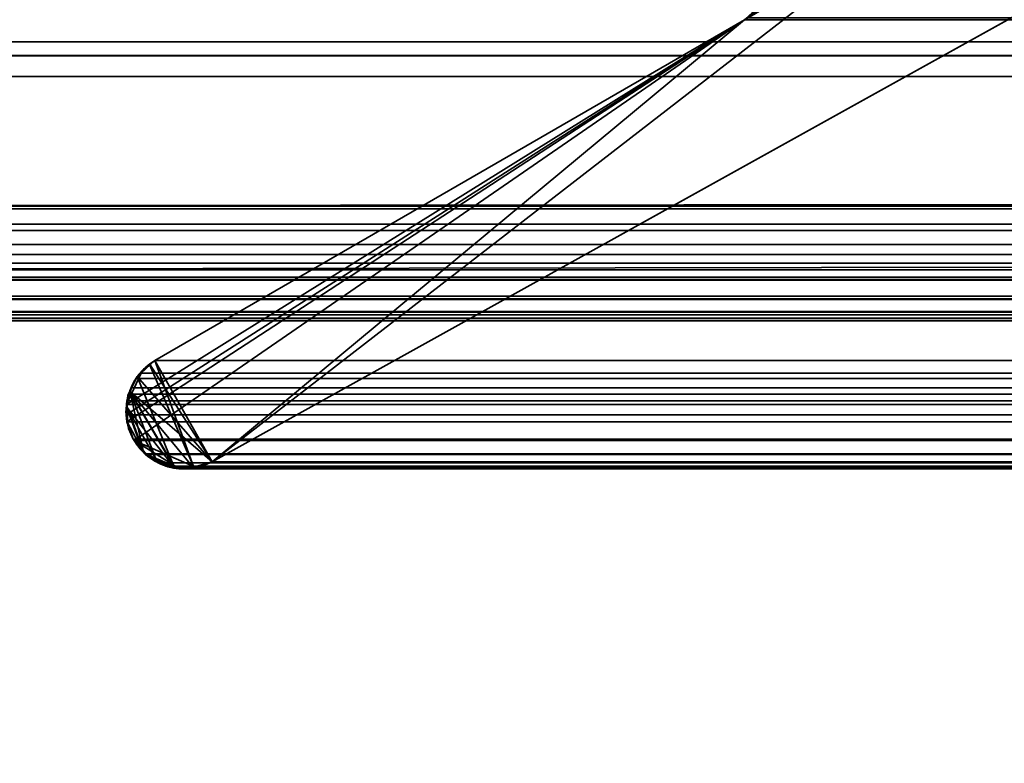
# Model space of a CAD drawing. Header units: millimetres. Extents: x -603 to 3703, y -120 to 193.
# Tile 656 of 938: x 2494.16 to 2500.49, y -6.63 to -1.86. Entities that reach past the tile are written whole.
import ezdxf

# ---------------------------------------------------------------- set-up
doc = ezdxf.new("R2010")
doc.units = ezdxf.units.MM
doc.layers.add('151', color=7, linetype='Continuous', true_color=0xffffff)

# ---------------------------------------------------------------- blocks, each defined once
blk = doc.blocks.new('UG_SURFACE_003')
at = {"layer": '151', "color": 252, "linetype": 'Continuous', "lineweight": 35}
for points in [[(3702.5001, -35, 2213.0001), (3702.5001, 174.4, 2213.0001), (2297.4999, 174.4, 2213.0001), (2297.4999, -35, 2213.0001)], [(2447.5, -35, 2063), (2447.5, 174.4, 2063), (3552.5, 174.4, 2063), (3552.5, -35, 2063)]]:
    blk.add_3dface(points, dxfattribs=at)
blk = doc.blocks.new('UG_SURFACE_162')
at = {"layer": '151', "color": 43, "linetype": 'Continuous', "lineweight": 35}
for points in [[(2490.9999, -49, 2017), (3509.0001, -49, 2017), (3509.0001, 0, 2017), (2490.9999, 0, 2017)], [(2490.9999, 0, 2), (3509.0001, 0, 2), (3509.0001, -2), (2490.9999, -2)], [(2490.9999, -47), (2490.9999, -2), (3509.0001, -2), (3509.0001, -47)]]:
    blk.add_3dface(points, dxfattribs=at)
blk = doc.blocks.new('UG_SURFACE_166')
at = {"layer": '151', "color": 252, "linetype": 'Continuous', "lineweight": 35}
for points in [[(2486.0001, -46.92, 2022.5), (3513.9999, -46.92, 2022.5), (3513.9999, 14.42, 2022.5), (2486.0001, 14.42, 2022.5)], [(2487.5, -46.92, 2020.9999), (2487.5, 14.42, 2020.9999), (3512.5, 14.42, 2020.9999), (3512.5, -46.92, 2020.9999)]]:
    blk.add_3dface(points, dxfattribs=at)
blk = doc.blocks.new('UG_SURFACE_220')
at = {"layer": '151', "color": 7, "linetype": 'Continuous', "lineweight": 35}
for points in [[(2502.7764, -0.597, -7), (2495.3995, -4.6975, -7), (2499.7902, -1.2961, -7), (2501.9057, -0.0688, -7)], [(2501.9057, -0.0688, 2006.5944), (2499.7902, -1.2961, 2008.7097), (2495.3995, -4.6975, 2013.1006), (2502.7764, -0.597, 2005.7235)], [(2502.7764, -0.597, 2005.7235), (2495.3995, -4.6975, 2013.1006), (2495.3995, -4.6975, -7), (2502.7764, -0.597, -7)], [(2498.8174, -1.8586, -7), (2498.8632, -1.8237, -7), (2499.7902, -1.2961, -7), (2495.3995, -4.6975, -7)], [(2495.3995, -4.6975, 2013.1006), (2499.7902, -1.2961, 2008.7097), (2498.8174, -1.8586, 2009.6824)], [(2498.8682, -1.813, 2009.6316), (2498.8174, -1.8586, 2009.6824), (2499.7902, -1.2961, 2008.7097)], [(2498.8174, -1.8586, -7), (2498.8174, -1.8586, 2009.6824), (2498.8682, -1.813, 2009.6316)], [(2498.8682, -1.813, 2009.6316), (2498.8632, -1.8237, -7), (2498.8174, -1.8586, -7)], [(2495.0008, -4.0763, -7), (2495.0316, -4.0486, -7), (2498.8174, -1.8586, -7), (2495.3995, -4.6975, -7)], [(2495.0316, -4.0486, 2013.4683), (2498.8174, -1.8586, 2009.6824), (2498.8174, -1.8586, -7), (2495.0316, -4.0486, -7)], [(2495.3995, -4.6975, 2013.1006), (2498.8174, -1.8586, 2009.6824), (2495.0316, -4.0486, 2013.4683)], [(2494.9994, -4.0777, 2013.5007), (2495.0008, -4.0763, -7), (2494.9179, -4.1507, -7)], [(2495.3995, -4.6975, -7), (2494.9179, -4.1507, -7), (2495.0008, -4.0763, -7)], [(2494.9179, -4.1507, -7), (2494.9179, -4.1509, 2013.582), (2494.9994, -4.0777, 2013.5007)], [(2494.9994, -4.0777, 2013.5007), (2494.9179, -4.1509, 2013.582), (2495.1587, -4.7364, 2013.3412), (2495.28, -4.728, 2013.2198)], [(2495.0008, -4.0763, -7), (2494.9994, -4.0777, 2013.5007), (2495.0316, -4.0486, 2013.4683)], [(2495.0316, -4.0486, 2013.4683), (2494.9994, -4.0777, 2013.5007), (2495.28, -4.728, 2013.2198)], [(2495.0316, -4.0486, 2013.4683), (2495.0316, -4.0486, -7), (2495.0008, -4.0763, -7)], [(2495.0316, -4.0486, 2013.4683), (2495.28, -4.728, 2013.2198), (2495.3406, -4.7238, 2013.1595), (2495.3995, -4.6975, 2013.1006)], [(2495.1587, -4.7364, 2013.3412), (2494.9179, -4.1509, 2013.582), (2494.9167, -4.1522, 2013.5834), (2494.8711, -4.2465, 2013.6287)], [(2494.9174, -4.1512, -7), (2494.8711, -4.2465, 2013.6287), (2494.9167, -4.1522, 2013.5834)], [(2494.9174, -4.1512, -7), (2494.8719, -4.2453, -7), (2494.8711, -4.2465, 2013.6287)], [(2494.8719, -4.2453, -7), (2494.9174, -4.1512, -7), (2494.9179, -4.1507, -7), (2495.3995, -4.6975, -7)], [(2494.9167, -4.1522, 2013.5834), (2494.9179, -4.1509, 2013.582), (2494.9179, -4.1507, -7), (2494.9174, -4.1512, -7)], [(2494.8711, -4.2465, 2013.6287), (2494.859, -4.2719, 2013.6411), (2494.8494, -4.3457, 2013.6507), (2495.1587, -4.7364, 2013.3412)], [(2494.8542, -4.3454, -7), (2494.8494, -4.3457, 2013.6507), (2494.859, -4.2719, 2013.6411)], [(2494.8542, -4.3454, -7), (2494.859, -4.2719, -7), (2494.8719, -4.2453, -7), (2494.9558, -4.6258, -7)], [(2494.859, -4.2719, 2013.6411), (2494.859, -4.2719, -7), (2494.8542, -4.3454, -7)], [(2494.8711, -4.2465, 2013.6287), (2494.8719, -4.2453, -7), (2494.859, -4.2719, -7)], [(2494.859, -4.2719, -7), (2494.859, -4.2719, 2013.6411), (2494.8711, -4.2465, 2013.6287)], [(2494.8719, -4.2453, -7), (2495.1594, -4.7331, -7), (2495.1158, -4.7299, -7), (2495.0418, -4.693, -7)], [(2495.0418, -4.693, -7), (2494.993, -4.6686, -7), (2494.9558, -4.6258, -7), (2494.8719, -4.2453, -7)], [(2494.8719, -4.2453, -7), (2495.3995, -4.6975, -7), (2495.2798, -4.7371, -7)], [(2495.2798, -4.7371, -7), (2495.2679, -4.7411, -7), (2495.1594, -4.7331, -7), (2494.8719, -4.2453, -7)], [(2494.8566, -4.4464, 2013.6435), (2494.8454, -4.3771, 2013.6547), (2494.8542, -4.3454, -7)], [(2494.8454, -4.3771, 2013.6547), (2494.8494, -4.3457, 2013.6507), (2494.8542, -4.3454, -7)], [(2494.9529, -4.6262, 2013.5472), (2494.8494, -4.3457, 2013.6507), (2494.8454, -4.3771, 2013.6547), (2494.8566, -4.4464, 2013.6435)], [(2494.8542, -4.3454, -7), (2494.849, -4.4241, -7), (2494.8566, -4.4464, 2013.6435)], [(2494.8566, -4.4464, -7), (2494.849, -4.4241, -7), (2494.8542, -4.3454, -7)], [(2494.8494, -4.3457, 2013.6507), (2494.9529, -4.6262, 2013.5472), (2494.978, -4.6566, 2013.5221), (2495.0418, -4.6873, 2013.4583)], [(2495.0418, -4.6873, 2013.4583), (2495.146, -4.7372, 2013.3538), (2495.1587, -4.7364, 2013.3412), (2494.8494, -4.3457, 2013.6507)], [(2494.8542, -4.3454, -7), (2494.9558, -4.6258, -7), (2494.8921, -4.5523, -7), (2494.8566, -4.4464, -7)], [(2494.849, -4.4241, -7), (2494.8566, -4.4464, -7), (2494.8566, -4.4464, 2013.6435)], [(2494.8566, -4.4464, -7), (2494.8921, -4.5523, -7), (2494.8921, -4.5523, 2013.6077)], [(2494.8921, -4.5523, 2013.6077), (2494.8626, -4.4839, 2013.6373), (2494.8566, -4.4464, -7)], [(2494.8626, -4.4839, 2013.6373), (2494.8566, -4.4464, 2013.6435), (2494.8566, -4.4464, -7)], [(2494.8566, -4.4464, 2013.6435), (2494.8626, -4.4839, 2013.6373), (2494.8921, -4.5523, 2013.6077), (2494.9529, -4.6262, 2013.5472)], [(2494.8921, -4.5523, -7), (2494.9558, -4.6258, -7), (2494.9529, -4.6262, 2013.5472)], [(2494.9529, -4.6262, 2013.5472), (2494.8921, -4.5523, 2013.6077), (2494.8921, -4.5523, -7)], [(2494.978, -4.6566, 2013.5221), (2494.9529, -4.6262, 2013.5472), (2494.9558, -4.6258, -7)], [(2494.9558, -4.6258, -7), (2494.993, -4.6686, -7), (2494.978, -4.6566, 2013.5221)], [(2495.0418, -4.6873, 2013.4583), (2494.978, -4.6566, 2013.5221), (2494.993, -4.6686, -7)], [(2494.993, -4.6686, -7), (2495.0418, -4.693, -7), (2495.0418, -4.6873, 2013.4583)], [(2495.146, -4.7372, 2013.3538), (2495.0418, -4.6873, 2013.4583), (2495.0418, -4.693, -7)], [(2495.0418, -4.693, -7), (2495.1158, -4.7299, -7), (2495.146, -4.7372, 2013.3538)], [(2495.1158, -4.7299, -7), (2495.1594, -4.7331, -7), (2495.1587, -4.7364, 2013.3412)], [(2495.1587, -4.7364, 2013.3412), (2495.146, -4.7372, 2013.3538), (2495.1158, -4.7299, -7)], [(2495.28, -4.728, 2013.2198), (2495.1587, -4.7364, 2013.3412), (2495.1594, -4.7331, -7)], [(2495.1594, -4.7331, -7), (2495.2679, -4.7411, -7), (2495.28, -4.728, 2013.2198)], [(2495.2679, -4.7411, -7), (2495.2798, -4.7371, -7), (2495.28, -4.728, 2013.2198)], [(2495.2798, -4.7371, -7), (2495.3995, -4.6975, -7), (2495.3995, -4.6975, 2013.1006)], [(2495.3995, -4.6975, 2013.1006), (2495.3406, -4.7238, 2013.1595), (2495.2798, -4.7371, -7)], [(2495.3406, -4.7238, 2013.1595), (2495.28, -4.728, 2013.2198), (2495.2798, -4.7371, -7)]]:
    blk.add_3dface(points, dxfattribs=at)
blk = doc.blocks.new('UG_SURFACE_221')
at = {"layer": '151', "color": 7, "linetype": 'Continuous', "lineweight": 35}
for points in [[(3511.8573, -2.122, 2020.3571), (2488.239, 0.3112, 2020.261), (2488.1506, -2.0889, 2020.3493)], [(3511.8573, -2.122, 2020.3571), (3511.7145, 0.3101, 2020.2143), (2488.239, 0.3112, 2020.261)], [(2502.7764, -0.597, 2005.7235), (2495.3995, -4.6975, 2013.1006), (2499.7902, -1.2961, 2008.7097), (2501.9057, -0.0688, 2006.5944)], [(3497.2236, -0.597, 2005.7235), (3504.6005, -4.6975, 2013.1006), (2495.3995, -4.6975, 2013.1006), (2502.7764, -0.597, 2005.7235)], [(3510.9131, -1.9929, 2019.413), (2488.6754, -3.4655, 2019.8245), (2489.1946, -1.1994, 2019.3052)], [(2489.1946, -1.1994, 2019.3052), (3510.7999, -1.207, 2019.2997), (3510.9131, -1.9929, 2019.413)], [(2498.8174, -1.8586, 2009.6824), (2498.8348, -1.8474, 2009.665), (2499.7902, -1.2961, 2008.7097), (2495.3995, -4.6975, 2013.1006)], [(2498.8348, -1.8474, 2009.665), (3501.1826, -1.8586, 2009.6824), (3501.1277, -1.8126, 2009.6276)], [(2498.8174, -1.8586, 2009.6824), (2494.8521, -4.4415, 2013.648), (2494.8518, -4.4412, 2013.648), (2494.8463, -4.3976, 2013.6538)], [(2494.8463, -4.3976, 2013.6538), (2494.8497, -4.3306, 2013.6502), (2498.8174, -1.8586, 2009.6824)], [(2494.9443, -4.1299, 2013.5558), (2495.0316, -4.0486, 2013.4683), (2498.8174, -1.8586, 2009.6824), (2494.8497, -4.3306, 2013.6502)], [(2494.8997, -4.5617, 2013.6003), (2494.8921, -4.5523, 2013.6077), (2494.8521, -4.4415, 2013.648), (2498.8174, -1.8586, 2009.6824)], [(2494.8997, -4.5617, 2013.6003), (2498.8174, -1.8586, 2009.6824), (2495.3995, -4.6975, 2013.1006), (2495.2869, -4.7307, 2013.2129)], [(3504.9684, -4.0486, 2013.4683), (3501.1826, -1.8586, 2009.6824), (2498.8174, -1.8586, 2009.6824), (2495.0316, -4.0486, 2013.4683)], [(2498.8348, -1.8474, 2009.665), (2498.8174, -1.8586, 2009.6824), (3501.1826, -1.8586, 2009.6824)], [(3510.9131, -1.9929, 2019.413), (3511.3215, -3.4665, 2019.8216), (2488.6754, -3.4655, 2019.8245)], [(2488.1506, -2.0889, 2020.3493), (2488.0996, -2.2228, 2020.4003), (3511.8971, -2.2253, 2020.3972)], [(2488.1506, -2.0889, 2020.3493), (3511.8971, -2.2253, 2020.3972), (3511.8573, -2.122, 2020.3571)], [(3511.8971, -2.2253, 2020.3972), (2488.0996, -2.2228, 2020.4003), (2487.7818, -3.0566, 2020.7183)], [(2487.7818, -3.0566, 2020.7183), (3512.2182, -3.0566, 2020.7183), (3511.8971, -2.2253, 2020.3972)], [(3512.2635, -3.1716, 2020.7634), (3512.2252, -3.0741, 2020.7253), (2487.7748, -3.0741, 2020.7253), (2487.7365, -3.1716, 2020.7634)], [(2487.7748, -3.0741, 2020.7253), (3512.2252, -3.0741, 2020.7253), (3512.2182, -3.0566, 2020.7183), (2487.7818, -3.0566, 2020.7183)], [(3512.2681, -3.2122, 2020.7682), (2487.7319, -3.2122, 2020.7682), (2487.7214, -3.3021, 2020.7787)], [(3512.2786, -3.3021, 2020.7787), (3512.2681, -3.2122, 2020.7682), (2487.7214, -3.3021, 2020.7787)], [(2487.7319, -3.2122, 2020.7682), (3512.2681, -3.2122, 2020.7682), (3512.2635, -3.1716, 2020.7634)], [(2487.7365, -3.1716, 2020.7634), (2487.7319, -3.2122, 2020.7682), (3512.2635, -3.1716, 2020.7634)], [(2487.7214, -3.3021, 2020.7787), (2487.7303, -3.3666, 2020.7698), (3512.2697, -3.3666, 2020.7698), (3512.2786, -3.3021, 2020.7787)], [(3512.2442, -3.4761, 2020.7443), (2487.7303, -3.3666, 2020.7698), (2487.7379, -3.4209, 2020.7622)], [(3512.2442, -3.4761, 2020.7443), (3512.2621, -3.4209, 2020.7622), (2487.7303, -3.3666, 2020.7698)], [(3512.2621, -3.4209, 2020.7622), (3512.2697, -3.3666, 2020.7698), (2487.7303, -3.3666, 2020.7698)], [(2487.7379, -3.4209, 2020.7622), (2487.7737, -3.513, 2020.7262), (3512.2247, -3.5104, 2020.7248)], [(3512.2247, -3.5104, 2020.7248), (3512.2442, -3.4761, 2020.7443), (2487.7379, -3.4209, 2020.7622)], [(2488.6601, -3.5319, 2019.8398), (2488.6754, -3.4655, 2019.8245), (3511.3215, -3.4665, 2019.8216)], [(3511.3215, -3.4665, 2019.8216), (3511.3399, -3.5319, 2019.8398), (2488.6601, -3.5319, 2019.8398)], [(3512.1737, -3.6004, 2020.6738), (3512.2247, -3.5104, 2020.7248), (2487.7737, -3.513, 2020.7262)], [(3512.1737, -3.6004, 2020.6738), (2487.7737, -3.513, 2020.7262), (2487.7796, -3.5281, 2020.7205)], [(2487.7796, -3.5281, 2020.7205), (2487.859, -3.634, 2020.6411), (3512.1422, -3.6358, 2020.6423)], [(3512.1422, -3.6358, 2020.6423), (3512.1737, -3.6004, 2020.6738), (2487.7796, -3.5281, 2020.7205)], [(2488.5705, -3.6511, 2019.9294), (3511.3399, -3.5319, 2019.8398), (3511.4295, -3.6511, 2019.9294)], [(2488.5705, -3.6511, 2019.9294), (2488.6601, -3.5319, 2019.8398), (3511.3399, -3.5319, 2019.8398)], [(3512.1288, -3.6509, 2020.6287), (2487.859, -3.634, 2020.6411), (2487.8728, -3.6524, 2020.6273)], [(3512.1288, -3.6509, 2020.6287), (3512.1422, -3.6358, 2020.6423), (2487.859, -3.634, 2020.6411)], [(3512.1288, -3.6509, 2020.6287), (2487.8728, -3.6524, 2020.6273), (2487.983, -3.7332, 2020.5169)], [(2487.983, -3.7332, 2020.5169), (3512.017, -3.7332, 2020.5169), (3512.1288, -3.6509, 2020.6287)], [(2488.5633, -3.6559, 2019.9368), (3511.4367, -3.6559, 2019.9368), (3511.5602, -3.7382, 2020.0601), (2488.4398, -3.7382, 2020.0601)], [(3511.4295, -3.6511, 2019.9294), (2488.5633, -3.6559, 2019.9368), (2488.5705, -3.6511, 2019.9294)], [(3511.4295, -3.6511, 2019.9294), (3511.4367, -3.6559, 2019.9368), (2488.5633, -3.6559, 2019.9368)], [(2487.9994, -3.7378, 2020.5004), (3512.0006, -3.7378, 2020.5004), (3512.017, -3.7332, 2020.5169), (2487.983, -3.7332, 2020.5169)], [(2488.1394, -3.7769, 2020.3607), (3511.8606, -3.7769, 2020.3607), (3512.0006, -3.7378, 2020.5004), (2487.9994, -3.7378, 2020.5004)], [(3511.8027, -3.7931, 2020.3025), (2488.1394, -3.7769, 2020.3607), (2488.1973, -3.7931, 2020.3025)], [(3511.8027, -3.7931, 2020.3025), (3511.8606, -3.7769, 2020.3607), (2488.1394, -3.7769, 2020.3607)], [(2488.1973, -3.7931, 2020.3025), (3511.7061, -3.7758, 2020.2062), (3511.8027, -3.7931, 2020.3025)], [(2488.1973, -3.7931, 2020.3025), (2488.2939, -3.7758, 2020.2062), (3511.7061, -3.7758, 2020.2062)], [(3511.5836, -3.7538, 2020.0837), (2488.2939, -3.7758, 2020.2062), (2488.4164, -3.7538, 2020.0837)], [(3511.5836, -3.7538, 2020.0837), (3511.7061, -3.7758, 2020.2062), (2488.2939, -3.7758, 2020.2062)], [(2488.4164, -3.7538, 2020.0837), (3511.5602, -3.7382, 2020.0601), (3511.5836, -3.7538, 2020.0837)], [(2488.4164, -3.7538, 2020.0837), (2488.4398, -3.7382, 2020.0601), (3511.5602, -3.7382, 2020.0601)], [(2494.9443, -4.1299, 2013.5558), (3505.0569, -4.1272, 2013.5567), (3504.9684, -4.0486, 2013.4683)], [(3504.9684, -4.0486, 2013.4683), (2495.0316, -4.0486, 2013.4683), (2494.9443, -4.1299, 2013.5558)], [(2494.8807, -4.2231, 2013.6194), (2494.9095, -4.1622, 2013.5903), (2494.9443, -4.1299, 2013.5558), (2494.8497, -4.3306, 2013.6502)], [(2494.8807, -4.2231, 2013.6194), (3505.121, -4.2217, 2013.6209), (3505.0807, -4.1484, 2013.5806)], [(2494.9095, -4.1622, 2013.5903), (2494.8807, -4.2231, 2013.6194), (3505.0807, -4.1484, 2013.5806)], [(2494.9095, -4.1622, 2013.5903), (3505.0807, -4.1484, 2013.5806), (3505.0569, -4.1272, 2013.5567)], [(3505.0569, -4.1272, 2013.5567), (2494.9443, -4.1299, 2013.5558), (2494.9095, -4.1622, 2013.5903)], [(2494.8497, -4.3306, 2013.6502), (2494.8511, -4.3071, 2013.649), (2494.8614, -4.2638, 2013.6387), (2494.8807, -4.2231, 2013.6194)], [(2494.8614, -4.2638, 2013.6387), (3505.1298, -4.2376, 2013.6297), (3505.121, -4.2217, 2013.6209)], [(3505.121, -4.2217, 2013.6209), (2494.8807, -4.2231, 2013.6194), (2494.8614, -4.2638, 2013.6387)], [(2494.8614, -4.2638, 2013.6387), (2494.8511, -4.3071, 2013.649), (3505.1522, -4.3284, 2013.6521)], [(2494.8614, -4.2638, 2013.6387), (3505.1522, -4.3284, 2013.6521), (3505.1298, -4.2376, 2013.6297)], [(3505.1522, -4.3304, 2013.6523), (2494.8497, -4.3306, 2013.6502), (2494.8463, -4.3976, 2013.6538)], [(3505.1546, -4.3759, 2013.6547), (3505.1522, -4.3304, 2013.6523), (2494.8463, -4.3976, 2013.6538)], [(2494.8511, -4.3071, 2013.649), (2494.8497, -4.3306, 2013.6502), (3505.1522, -4.3304, 2013.6523)], [(2494.8511, -4.3071, 2013.649), (3505.1522, -4.3304, 2013.6523), (3505.1522, -4.3284, 2013.6521)], [(3505.1546, -4.3759, 2013.6547), (2494.8463, -4.3976, 2013.6538), (2494.8518, -4.4412, 2013.648)], [(3505.1546, -4.3759, 2013.6547), (2494.8518, -4.4412, 2013.648), (2494.8521, -4.4415, 2013.648)], [(2494.8521, -4.4415, 2013.648), (3505.146, -4.441, 2013.6461), (3505.1546, -4.3759, 2013.6547)], [(3505.1432, -4.4634, 2013.6433), (3505.146, -4.441, 2013.6461), (2494.8521, -4.4415, 2013.648)], [(2494.8521, -4.4415, 2013.648), (2494.8921, -4.5523, 2013.6077), (3505.1079, -4.5523, 2013.6077)], [(3505.1079, -4.5523, 2013.6077), (3505.1432, -4.4634, 2013.6433), (2494.8521, -4.4415, 2013.648)], [(2494.8997, -4.5617, 2013.6003), (3505.1003, -4.5617, 2013.6003), (3505.1079, -4.5523, 2013.6077), (2494.8921, -4.5523, 2013.6077)], [(2494.8997, -4.5617, 2013.6003), (2495.2869, -4.7307, 2013.2129), (2495.2438, -4.7435, 2013.2561), (2495.1768, -4.735, 2013.3233)], [(2494.9684, -4.6469, 2013.5317), (2494.8997, -4.5617, 2013.6003), (2495.1768, -4.735, 2013.3233)], [(2494.9684, -4.6469, 2013.5317), (3505.0316, -4.6469, 2013.5317), (3505.1003, -4.5617, 2013.6003), (2494.8997, -4.5617, 2013.6003)], [(2495.1768, -4.735, 2013.3233), (2495.0671, -4.7059, 2013.433), (2494.9722, -4.6518, 2013.5276), (2494.9684, -4.6469, 2013.5317)], [(3505.0316, -4.6469, 2013.5317), (2494.9684, -4.6469, 2013.5317), (2494.9722, -4.6518, 2013.5276)], [(3505.0278, -4.6518, 2013.5276), (3505.0316, -4.6469, 2013.5317), (2494.9722, -4.6518, 2013.5276)], [(2494.9722, -4.6518, 2013.5276), (2495.0671, -4.7059, 2013.433), (3504.9329, -4.7059, 2013.433), (3505.0278, -4.6518, 2013.5276)], [(2495.1768, -4.735, 2013.3233), (2495.1015, -4.7255, 2013.3986), (2495.0671, -4.7059, 2013.433)], [(3504.8985, -4.7255, 2013.3986), (2495.0671, -4.7059, 2013.433), (2495.1015, -4.7255, 2013.3986)], [(3504.8985, -4.7255, 2013.3986), (3504.9329, -4.7059, 2013.433), (2495.0671, -4.7059, 2013.433)], [(2495.1015, -4.7255, 2013.3986), (2495.1768, -4.735, 2013.3233), (3504.8232, -4.735, 2013.3233), (3504.8985, -4.7255, 2013.3986)], [(3504.7562, -4.7435, 2013.2561), (2495.1768, -4.735, 2013.3233), (2495.2438, -4.7435, 2013.2561)], [(3504.7562, -4.7435, 2013.2561), (3504.8232, -4.735, 2013.3233), (2495.1768, -4.735, 2013.3233)], [(2495.2438, -4.7435, 2013.2561), (3504.7131, -4.7307, 2013.2129), (3504.7562, -4.7435, 2013.2561)], [(2495.2438, -4.7435, 2013.2561), (2495.2869, -4.7307, 2013.2129), (3504.7131, -4.7307, 2013.2129)], [(2495.3995, -4.6975, 2013.1006), (3504.6005, -4.6975, 2013.1006), (3504.7131, -4.7307, 2013.2129), (2495.2869, -4.7307, 2013.2129)]]:
    blk.add_3dface(points, dxfattribs=at)

msp = doc.modelspace()

# ---------------------------------------------------------------- linework, layer by layer
at = {"layer": '151', "color": 252, "linetype": 'Continuous', "lineweight": -3, "true_color": 0x939598}
for p, q in [((2495.3995, -4.6975, 2013.1005), (2502.7764, -0.597, 2005.7236)), ((2502.7764, -0.597, -7), (2495.3995, -4.6975, -7)), ((2502.7764, -0.597, 2005.7236), (2495.3995, -4.6975, 2013.1005)), ((2495.0317, -4.0486, -7), (2498.8175, -1.8586, -7)), ((2495.0317, -4.0486, 2013.4683), (2498.8175, -1.8586, 2009.6825)), ((2495.0317, -4.0486, 2013.4683), (2498.8175, -1.8586, 2009.6825)), ((2491, -2), (3509, -2)), ((3512.2183, -3.0566, 2020.7183), (2487.7817, -3.0566, 2020.7183)), ((3511.3398, -3.5319, 2019.8398), (2488.6602, -3.5319, 2019.8398)), ((3512.0169, -3.7332, 2020.5169), (2487.9831, -3.7332, 2020.5169)), ((3504.9683, -4.0486, 2013.4683), (2495.0317, -4.0486, 2013.4683)), ((2495.0317, -4.0486, 2013.4683), (2495.0317, -4.0486, -7)), ((3505.1078, -4.5523, 2013.6078), (2494.8922, -4.5523, 2013.6078)), ((2494.8922, -4.5523, 2013.6078), (2494.8922, -4.5523, -7)), ((2495.3995, -4.6975, 2013.1005), (2495.3995, -4.6975, -7)), ((3504.6005, -4.6975, 2013.1005), (2495.3995, -4.6975, 2013.1005))]:
    msp.add_line(p, q, dxfattribs=at)
for points in [[(2492.1857, 1.0331, -7), (2493.7574, -0.9513, -7), (2496.2947, -1.9092, -7), (2498.7856, -1.4582, -7)], [(2498.7856, -1.4582, 2009.7144), (2496.2947, -1.9092, 2012.2053), (2493.7574, -0.9513, 2014.7426), (2492.1857, 1.0331, 2016.3143)], [(2495.0317, -4.0486, -7), (2494.8558, -4.1502, -7), (2494.7935, -4.3746, -7), (2494.8922, -4.5523, -7)], [(2495.0317, -4.0486, 2013.4683), (2494.8558, -4.1502, 2013.6442), (2494.7935, -4.3746, 2013.7065), (2494.8922, -4.5523, 2013.6078)], [(2494.8922, -4.5523, 2013.6078), (2494.992, -4.7325, 2013.508), (2495.2193, -4.7973, 2013.2807), (2495.3995, -4.6975, 2013.1005)], [(2494.8922, -4.5523, -7), (2494.992, -4.7325, -7), (2495.2193, -4.7973, -7), (2495.3995, -4.6975, -7)]]:
    msp.add_open_spline(points, degree=3, dxfattribs=at)
for points, knots in [([(2495.0317, -4.0486, 2013.4683), (2495.0115, -4.0603, 2013.4885), (2494.9918, -4.0742, 2013.5082), (2494.9639, -4.0984, 2013.5361), (2494.9549, -4.1071, 2013.5451), (2494.9332, -4.1303, 2013.5668), (2494.9208, -4.1456, 2013.5792), (2494.8896, -4.1917, 2013.6104), (2494.8726, -4.2263, 2013.6274), (2494.8571, -4.2778, 2013.6429), (2494.8536, -4.2923, 2013.6464), (2494.8458, -4.3365, 2013.6542), (2494.8441, -4.3675, 2013.6559), (2494.8472, -4.4123, 2013.6528), (2494.8492, -4.4269, 2013.6508), (2494.8573, -4.47, 2013.6427), (2494.8663, -4.4977, 2013.6337), (2494.8821, -4.5331, 2013.6179), (2494.887, -4.5429, 2013.613), (2494.8922, -4.5523, 2013.6078)], [0, 0, 0, 0, 0.145165, 0.145165, 0.217416, 0.217416, 0.32575, 0.32575, 0.519474, 0.519474, 0.590834, 0.590834, 0.733994, 0.733994, 0.803146, 0.803146, 0.943858, 0.943858, 1, 1, 1, 1]), ([(2494.8922, -4.5523, 2013.6078), (2494.9141, -4.5919, 2013.5859), (2494.9421, -4.6254, 2013.5579), (2495.0117, -4.6864, 2013.4883), (2495.0562, -4.7106, 2013.4438), (2495.1478, -4.7408, 2013.3522), (2495.1962, -4.7467, 2013.3038), (2495.2968, -4.7399, 2013.2032), (2495.3501, -4.7248, 2013.1499), (2495.3995, -4.6975, 2013.1005)], [0, 0, 0, 0, 0.194489, 0.194489, 0.448598, 0.448598, 0.709351, 0.709351, 1, 1, 1, 1])]:
    msp.add_open_spline(points, degree=3, knots=knots, dxfattribs=at)

# ---------------------------------------------------------------- block references
for name in ['UG_SURFACE_003', 'UG_SURFACE_166', 'UG_SURFACE_162', 'UG_SURFACE_220', 'UG_SURFACE_221']:
    msp.add_blockref(name, (0, 0), dxfattribs=at)

doc.saveas('drawing.dxf')
